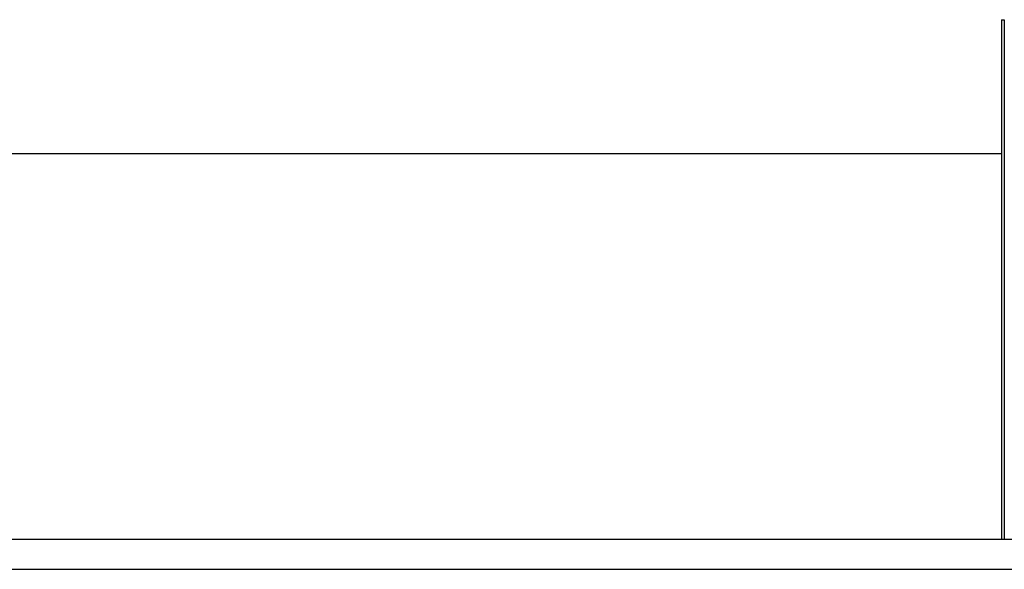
# Model space of a CAD drawing. Header units: millimetres. Extents: x 2891 to 6329, y -1599 to 860.
# Tile 495 of 620: x 5460 to 5477, y -550 to -540. Entities that reach past the tile are written whole.
import ezdxf

# ---------------------------------------------------------------- set-up
doc = ezdxf.new("R2010")
doc.units = ezdxf.units.MM
doc.layers.get('0').update_dxf_attribs({"linetype": 'CONTINUOUS'})
doc.layers.add('2', color=7, linetype='CONTINUOUS', true_color=0xffffff)

msp = doc.modelspace()

# ---------------------------------------------------------------- linework, layer by layer
at = {"linetype": 'Continuous'}
for p, q in [((5378.438, -542.563), (5476.532, -542.563)), ((5638.106, -549.063), (5374.932, -549.063))]:
    msp.add_line(p, q, dxfattribs=at)
msp.add_line((5286.932, -549.563), (5928.932, -549.563))
at = {"layer": '2', "color": 0, "linetype": 'Continuous'}
for p, q in [((5476.532, -540.313), (5476.532, -549.063)), ((5476.532, -540.313), (5476.582, -540.313)), ((5476.582, -540.313), (5476.582, -549.063))]:
    msp.add_line(p, q, dxfattribs=at)

doc.saveas('drawing.dxf')
